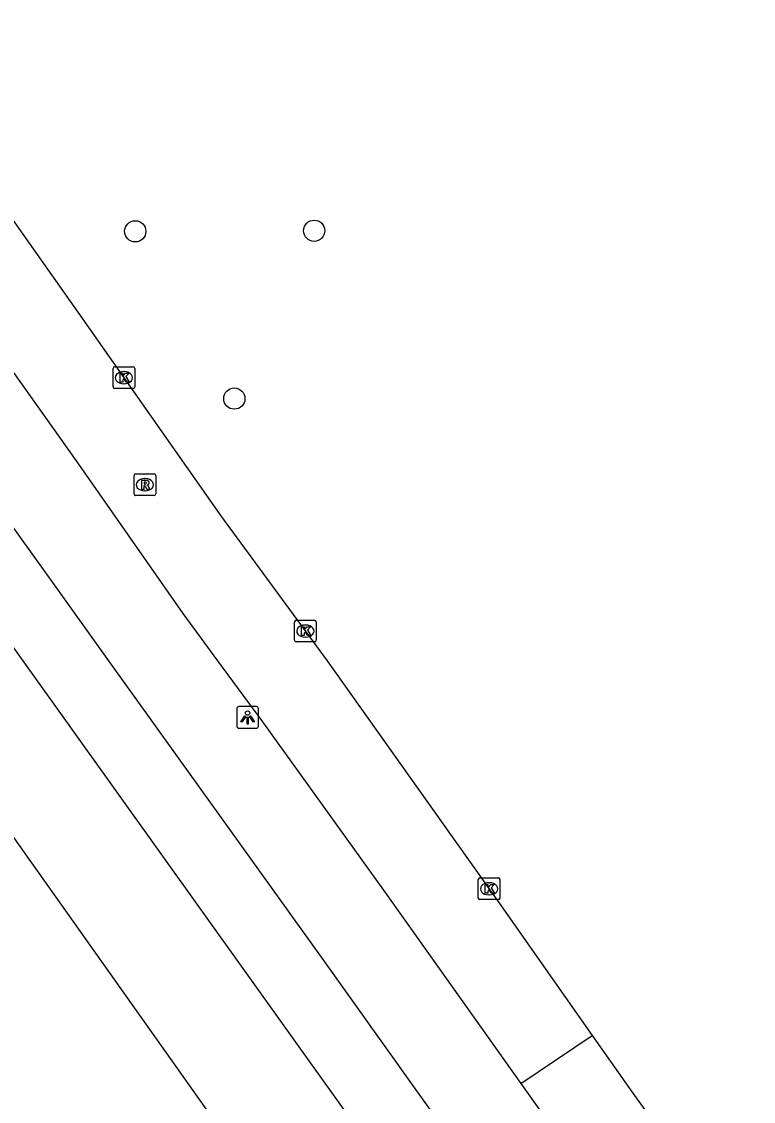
# Model space of a CAD drawing. Extents: x 158087 to 159494, y 382905 to 383981.
# Drawn here: x 159274.67 to 159308.42, y 383479.68 to 383529.47 of the extents above; entities that cross this region are included whole.
import ezdxf

# ---------------------------------------------------------------- set-up
doc = ezdxf.new("R2010")
doc.units = 0
for name, color, linetype in [('IMGEO_Boom', 7, 'Continuous'), ('IMGEO_Fietspad_open', 7, 'Continuous'), ('IMGEO_Groenvoorziening', 7, 'Continuous'), ('IMGEO_Hek', 7, 'Continuous'), ('IMGEO_Kolk', 7, 'Continuous'), ('IMGEO_Lichtpunt', 7, 'Continuous'), ('IMGEO_Rijbaan_regionaal_gesloten', 7, 'Continuous'), ('IMGEO_Rioolput', 7, 'Continuous'), ('IMGEO_Voetpad_open', 7, 'Continuous')]:
    doc.layers.add(name, color=color, linetype=linetype)

msp = doc.modelspace()

# ---------------------------------------------------------------- linework, layer by layer
at = {"layer": 'IMGEO_Boom'}
for centre in [(159279.909, 383519.799), (159288.162, 383519.825), (159284.477, 383512.087)]:
    msp.add_circle(centre, 0.489, dxfattribs=at)
at = {"layer": 'IMGEO_Fietspad_open'}
for points in [[(159259.378, 383541.279), (159263.283, 383535.775), (159271.433, 383524.315), (159277.265, 383516.068), (159283.887, 383506.641), (159288.758, 383500), (159296.79, 383488.695), (159300.988, 383482.713)], [(159268.949, 383520.876), (159271.635, 383517.015), (159277.189, 383509.218), (159282.102, 383502.182), (159283.704, 383500), (159285.777, 383497.178), (159291.359, 383489.422), (159297.692, 383480.502)], [(159297.692, 383480.502), (159300.988, 383482.713)], [(159300.988, 383482.713), (159302.851, 383480.058), (159312.359, 383466.877), (159323.463, 383451.164), (159336.806, 383432.538), (159339.162, 383429.245), (159339.501, 383428.771), (159339.85, 383428.283)], [(159297.692, 383480.502), (159306.559, 383468.014), (159311.632, 383460.938), (159314.089, 383457.475), (159319.901, 383449.328), (159328.769, 383436.798), (159332.873, 383430.933), (159336.346, 383425.915)]]:
    msp.add_lwpolyline(points, dxfattribs=at)
at = {"layer": 'IMGEO_Groenvoorziening'}
msp.add_lwpolyline([(159262.138, 383508.99), (159306.263, 383446.737)], dxfattribs=at)
at = {"layer": 'IMGEO_Hek'}
msp.add_lwpolyline([(159262.138, 383508.99), (159306.263, 383446.737)], dxfattribs=at)
at = {"layer": 'IMGEO_Kolk'}
for p, q in [((159278.885, 383512.625), (159278.885, 383513.477)), ((159278.96, 383513.551), (159279.812, 383513.551)), ((159279.373, 383513.331), (159279.398, 383513.331)), ((159279.886, 383513.477), (159279.886, 383512.625)), ((159279.396, 383512.771), (159279.371, 383512.771)), ((159279.812, 383512.551), (159278.96, 383512.551)), ((159287.256, 383500.941), (159287.256, 383501.793)), ((159287.331, 383501.867), (159288.183, 383501.867)), ((159288.257, 383501.793), (159288.257, 383500.941)), ((159287.744, 383501.647), (159287.769, 383501.647)), ((159288.183, 383500.867), (159287.331, 383500.867)), ((159287.767, 383501.087), (159287.742, 383501.087)), ((159295.73, 383489.058), (159295.73, 383489.91)), ((159295.805, 383489.984), (159296.657, 383489.984)), ((159296.218, 383489.764), (159296.243, 383489.764)), ((159296.731, 383489.91), (159296.731, 383489.058)), ((159296.657, 383488.984), (159295.805, 383488.984)), ((159296.241, 383489.204), (159296.216, 383489.204))]:
    msp.add_line(p, q, dxfattribs=at)
for points in [[(159278.885, 383512.625), (159278.885, 383513.477)], [(159278.96, 383513.551), (159279.812, 383513.551)], [(159279.206, 383513.251), (159279.329, 383513.251), (159279.329, 383513.1), (159279.459, 383513.251), (159279.623, 383513.251), (159279.477, 383513.1), (159279.63, 383512.851), (159279.478, 383512.851), (159279.393, 383513.015), (159279.329, 383512.948), (159279.329, 383512.851), (159279.206, 383512.851), (159279.206, 383513.251)], [(159279.886, 383513.477), (159279.886, 383512.625)], [(159279.812, 383512.551), (159278.96, 383512.551)], [(159287.256, 383500.941), (159287.256, 383501.793)], [(159287.331, 383501.867), (159288.183, 383501.867)], [(159288.257, 383501.793), (159288.257, 383500.941)], [(159287.577, 383501.567), (159287.7, 383501.567), (159287.7, 383501.416), (159287.83, 383501.567), (159287.994, 383501.567), (159287.848, 383501.416), (159288.001, 383501.167), (159287.849, 383501.167), (159287.764, 383501.331), (159287.7, 383501.264), (159287.7, 383501.167), (159287.577, 383501.167), (159287.577, 383501.567)], [(159288.183, 383500.867), (159287.331, 383500.867)], [(159295.73, 383489.058), (159295.73, 383489.91)], [(159295.805, 383489.984), (159296.657, 383489.984)], [(159296.731, 383489.91), (159296.731, 383489.058)], [(159296.051, 383489.684), (159296.174, 383489.684), (159296.174, 383489.533), (159296.304, 383489.684), (159296.468, 383489.684), (159296.322, 383489.533), (159296.475, 383489.284), (159296.323, 383489.284), (159296.238, 383489.448), (159296.174, 383489.381), (159296.174, 383489.284), (159296.051, 383489.284), (159296.051, 383489.684)], [(159296.657, 383488.984), (159295.805, 383488.984)]]:
    msp.add_lwpolyline(points, dxfattribs=at)
for centre, start, end in [((159278.962, 383513.475), 91.552, 178.448), ((159278.962, 383513.475), 91.552, 178.448), ((159279.81, 383513.475), 1.552, 88.448), ((159279.81, 383513.475), 1.552, 88.448), ((159278.962, 383512.627), 181.552, 268.448), ((159278.962, 383512.627), 181.552, 268.448), ((159279.81, 383512.627), 271.552, 358.448), ((159279.81, 383512.627), 271.552, 358.448), ((159287.333, 383501.791), 91.552, 178.448), ((159287.333, 383501.791), 91.552, 178.448), ((159288.181, 383501.791), 1.552, 88.448), ((159288.181, 383501.791), 1.552, 88.448), ((159287.333, 383500.943), 181.552, 268.448), ((159287.333, 383500.943), 181.552, 268.448), ((159288.181, 383500.943), 271.552, 358.448), ((159288.181, 383500.943), 271.552, 358.448), ((159295.807, 383489.908), 91.552, 178.448), ((159295.807, 383489.908), 91.552, 178.448), ((159296.655, 383489.908), 1.552, 88.448), ((159296.655, 383489.908), 1.552, 88.448), ((159295.807, 383489.06), 181.552, 268.448), ((159295.807, 383489.06), 181.552, 268.448), ((159296.655, 383489.06), 271.552, 358.448), ((159296.655, 383489.06), 271.552, 358.448)]:
    msp.add_arc(centre, 0.0765, start, end, dxfattribs=at)
for centre, major_axis, ratio, start_param, end_param in [((159279.372, 383513.051), (-0.387, 0.002), 0.722429, 4.712389, 7.853982), ((159279.397, 383513.051), (-0.39, 0.002), 0.717154, 1.570796, 4.712389), ((159287.743, 383501.367), (-0.387, 0.002), 0.722429, 4.712389, 7.853982), ((159287.768, 383501.367), (-0.39, 0.002), 0.717154, 1.570796, 4.712389), ((159296.217, 383489.484), (-0.387, 0.002), 0.722429, 4.712389, 7.853982), ((159296.242, 383489.484), (-0.39, 0.002), 0.717154, 1.570796, 4.712389)]:
    msp.add_ellipse(centre, major_axis=major_axis, ratio=ratio, start_param=start_param, end_param=end_param, dxfattribs=at)
at = {"layer": 'IMGEO_Lichtpunt'}
for p, q in [((159284.593, 383497.788), (159284.593, 383496.981)), ((159284.593, 383497.788), (159284.593, 383496.981)), ((159285.495, 383497.883), (159284.687, 383497.883)), ((159285.495, 383497.883), (159284.687, 383497.883)), ((159285.589, 383496.981), (159285.589, 383497.788)), ((159285.589, 383496.981), (159285.589, 383497.788)), ((159284.687, 383496.887), (159285.495, 383496.887)), ((159284.687, 383496.887), (159285.495, 383496.887))]:
    msp.add_line(p, q, dxfattribs=at)
for points in [[(159284.967, 383497.452), (159285.006, 383497.424), (159284.818, 383497.162), (159284.78, 383497.189), (159284.967, 383497.452)], [(159285.069, 383497.404), (159285.116, 383497.404), (159285.116, 383497.082), (159285.069, 383497.082), (159285.069, 383497.404)], [(159285.179, 383497.424), (159285.217, 383497.451), (159285.404, 383497.189), (159285.365, 383497.161), (159285.179, 383497.424)]]:
    msp.add_lwpolyline(points, dxfattribs=at)
msp.add_circle((159285.092, 383497.586), 0.0994, dxfattribs=at)
for centre, start, end in [((159284.687, 383497.788), 90, 180), ((159284.687, 383497.788), 90, 180), ((159285.495, 383497.788), 0, 90), ((159285.495, 383497.788), 0, 90), ((159284.687, 383496.981), 180, 270), ((159284.687, 383496.981), 180, 270), ((159285.495, 383496.981), 270, 0), ((159285.495, 383496.981), 270, 360)]:
    msp.add_arc(centre, 0.0946, start, end, dxfattribs=at)
at = {"layer": 'IMGEO_Rijbaan_regionaal_gesloten'}
msp.add_arc((159343.784, 383570.224), 48.873, 215.2433, 238.4394, dxfattribs=at)
at = {"layer": 'IMGEO_Rioolput'}
for p, q in [((159279.853, 383507.69), (159279.853, 383508.542)), ((159279.928, 383508.616), (159280.78, 383508.616)), ((159280.341, 383508.396), (159280.366, 383508.396)), ((159280.854, 383508.542), (159280.854, 383507.69)), ((159280.364, 383507.836), (159280.339, 383507.836)), ((159280.78, 383507.616), (159279.928, 383507.616))]:
    msp.add_line(p, q, dxfattribs=at)
for points in [[(159279.853, 383507.69), (159279.853, 383508.542)], [(159279.928, 383508.616), (159280.78, 383508.616)], [(159280.442, 383508.314), (159280.19, 383508.316), (159280.19, 383507.916)], [(159280.368, 383508.235), (159280.314, 383508.235), (159280.314, 383508.154)], [(159280.314, 383508.154), (159280.366, 383508.154)], [(159280.854, 383508.542), (159280.854, 383507.69)], [(159280.19, 383507.916), (159280.314, 383507.916), (159280.314, 383508.078), (159280.325, 383508.078)], [(159280.372, 383508.049), (159280.443, 383507.916), (159280.583, 383507.916), (159280.518, 383508.042)], [(159280.78, 383507.616), (159279.928, 383507.616)]]:
    msp.add_lwpolyline(points, dxfattribs=at)
for centre, radius, start, end in [((159279.93, 383508.54), 0.0765, 91.552, 178.448), ((159279.93, 383508.54), 0.0765, 91.552, 178.448), ((159280.35, 383508.343), 0.19, 274.7715, 282.9687), ((159280.374, 383508.139), 0.0964, 77.0061, 93.1865), ((159280.388, 383508.196), 0.0378, 276.6634, 79.6772), ((159280.441, 383508.204), 0.109, 350.3612, 89.416), ((159280.439, 383508.204), 0.112, 277.5842, 350.9817), ((159280.778, 383508.54), 0.0765, 1.552, 88.448), ((159280.778, 383508.54), 0.0765, 1.552, 88.448), ((159279.93, 383507.692), 0.0765, 181.552, 268.448), ((159279.93, 383507.692), 0.0765, 181.552, 268.448), ((159280.324, 383508.025), 0.0533, 26.0293, 88.6989), ((159280.423, 383507.989), 0.108, 29.5134, 73.7905), ((159280.778, 383507.692), 0.0765, 271.552, 358.448), ((159280.778, 383507.692), 0.0765, 271.552, 358.448)]:
    msp.add_arc(centre, radius, start, end, dxfattribs=at)
for centre, major_axis, ratio, start_param, end_param in [((159280.34, 383508.116), (-0.387, 0.002), 0.722429, 4.712389, 7.853982), ((159280.365, 383508.116), (-0.39, 0.002), 0.717154, 1.570796, 4.712389)]:
    msp.add_ellipse(centre, major_axis=major_axis, ratio=ratio, start_param=start_param, end_param=end_param, dxfattribs=at)
at = {"layer": 'IMGEO_Voetpad_open'}
for points in [[(159262.753, 383522.214), (159263.189, 383521.564), (159276.092, 383503.609), (159278.68, 383500), (159288.486, 383486.325), (159298.622, 383472.133), (159305.033, 383463.215), (159309.767, 383456.67), (159318.827, 383443.508), (159322.747, 383437.978), (159336.346, 383425.915)], [(159331.365, 383428.085), (159331.454, 383428.227), (159316.459, 383441.556), (159314.285, 383444.714), (159274.745, 383500), (159266.225, 383511.913)]]:
    msp.add_lwpolyline(points, dxfattribs=at)

doc.saveas('drawing.dxf')
